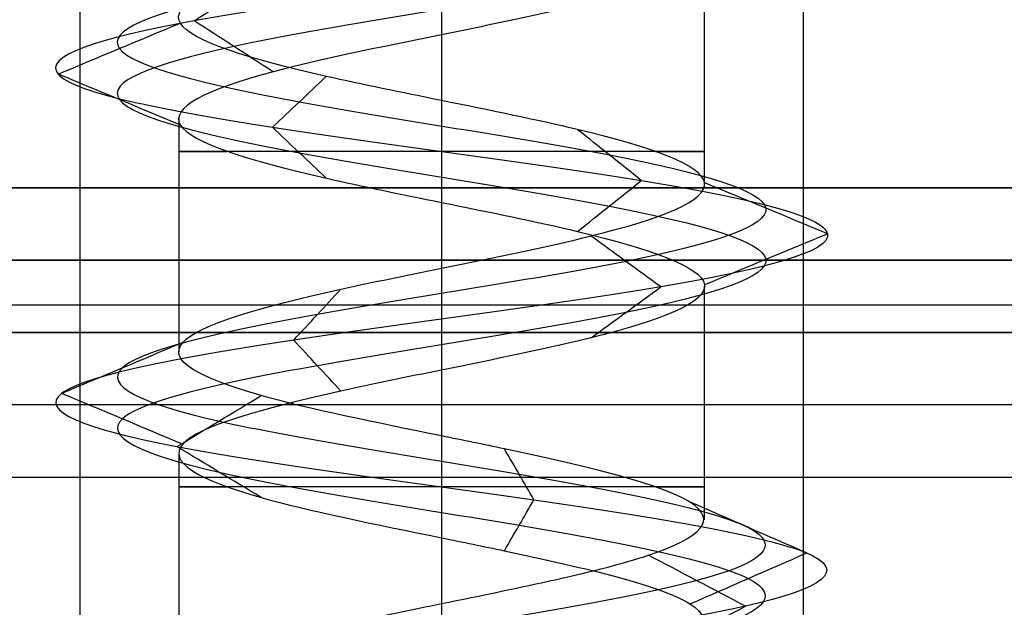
# Model space of a CAD drawing. Header units: millimetres. Extents: x -646 to 654, y -203 to 198.
# Tile 470 of 656: x -271.3 to -264.49, y 132.44 to 136.5. Entities that reach past the tile are written whole.
import ezdxf

# ---------------------------------------------------------------- set-up
doc = ezdxf.new("R2010")
doc.units = ezdxf.units.MM
doc.layers.add('Default', color=7, linetype='Continuous', true_color=0x000000)

msp = doc.modelspace()

# ---------------------------------------------------------------- linework, layer by layer
at = {"layer": 'Default', "color": 9, "true_color": 0xbebcba}
for p, q in [((-266.5685, 136.9776, 881.3222), (-266.5685, 135.3643, 881.3222)), ((-268.3844, 136.3989, 879.5083), (-268.3844, 134.7854, 879.5103)), ((-270.2002, 135.8193, 881.3222), (-270.2002, 134.2071, 881.3222)), ((-266.5685, 134.6603, 881.3222), (-266.5685, 133.0464, 881.3222)), ((-268.3844, 134.0813, 879.5103), (-268.3844, 132.4674, 879.5027)), ((-270.2002, 133.5029, 881.3222), (-270.2002, 131.8871, 881.3222))]:
    msp.add_line(p, q, dxfattribs=at)
at = {"layer": 'Default'}
for p, q in [((652.6156, 134.3403, 772.8222), (-645.3844, 134.3403, 772.8222)), ((-645.3844, 134.3403, 1170.8222), (652.6156, 134.3403, 1170.8222)), ((652.6156, 134.3403, 971.8222), (-645.3844, 134.3403, 971.8222)), ((-457.9349, 134.3403, 880.8222), (-270.8338, 134.3403, 880.8222)), ((-265.9349, 134.3403, 880.8222), (-78.8338, 134.3403, 880.8222)), ((652.6156, 133.8403, 885.3222), (-645.3844, 133.8403, 885.3222))]:
    msp.add_line(p, q, dxfattribs=at)
at = {"layer": 'Default', "color": 9, "true_color": 0xbebcba, "extrusion": (0, 1, 0)}
for centre, start, end in [((268.3844, 881.3222, 135.5922), 270, 35.24082), ((268.3844, 881.3222, 135.5922), 144.57678, 270), ((268.3844, 881.3222, 133.2741), 270, 35.48462), ((268.3844, 881.3222, 133.2741), 144.69448, 270)]:
    msp.add_arc(centre, 1.8159, start, end, dxfattribs=at)
at = {"layer": 'Default'}
for points in [[(-270.8844, 147.3403, 881.3222), (-270.8844, 140.8403, 881.3222), (-270.8844, 134.3403, 881.3222)], [(-268.3844, 147.3403, 883.8222), (-268.3844, 140.8403, 883.8222), (-268.3844, 134.3403, 883.8222)], [(-268.3844, 147.3403, 878.8222), (-268.3844, 140.8403, 878.8222), (-268.3844, 134.3403, 878.8222)], [(-265.8844, 147.3403, 881.3222), (-265.8844, 140.8403, 881.3222), (-265.8844, 134.3403, 881.3222)], [(-645.3844, 135.3403, 1171.8222), (3.6156, 135.3403, 1171.8222), (652.6156, 135.3403, 1171.8222)], [(652.6156, 135.3403, 771.8222), (3.6156, 135.3403, 771.8222), (-645.3844, 135.3403, 771.8222)], [(-645.3844, 134.8403, 1171.3222), (3.6156, 134.8403, 1171.3222), (652.6156, 134.8403, 1171.3222)], [(652.6156, 134.8403, 772.3222), (3.6156, 134.8403, 772.3222), (-645.3844, 134.8403, 772.3222)], [(-1.8844, 134.5307, 771.8222), (-319.1344, 134.5307, 771.8222), (-636.3844, 134.5307, 771.8222)], [(-1.8844, 134.5307, 780.8222), (-319.1344, 134.5307, 780.8222), (-636.3844, 134.5307, 780.8222)], [(652.6156, 134.3403, 884.8222), (3.6156, 134.3403, 884.8222), (-645.3844, 134.3403, 884.8222)], [(-645.3844, 134.3403, 876.8222), (3.6156, 134.3403, 876.8222), (652.6156, 134.3403, 876.8222)], [(-1.8844, 134.3403, 771.8222), (-319.1344, 134.3403, 771.8222), (-636.3844, 134.3403, 771.8222)], [(-1.8844, 134.3403, 780.8222), (-319.1344, 134.3403, 780.8222), (-636.3844, 134.3403, 780.8222)], [(-1.8844, 134.3403, 780.8222), (-319.1344, 134.3403, 780.8222), (-636.3844, 134.3403, 780.8222)], [(-1.8844, 134.3403, 873.8222), (-319.1344, 134.3403, 873.8222), (-636.3844, 134.3403, 873.8222)], [(-1.8844, 134.3403, 827.3222), (-319.1344, 134.3403, 827.3222), (-636.3844, 134.3403, 827.3222)], [(-126.8844, 134.3403, 776.3222), (-236.3844, 134.3403, 776.3222), (-345.8844, 134.3403, 776.3222)], [(-270.8844, 134.3403, 881.3222), (-270.8844, 111.8403, 881.3222), (-270.8844, 89.3403, 881.3222)], [(-268.3844, 134.3403, 883.8222), (-268.3844, 111.8403, 883.8222), (-268.3844, 89.3403, 883.8222)], [(-268.3844, 134.3403, 878.8222), (-268.3844, 111.8403, 878.8222), (-268.3844, 89.3403, 878.8222)], [(-265.8844, 134.3403, 881.3222), (-265.8844, 111.8403, 881.3222), (-265.8844, 89.3403, 881.3222)], [(-645.3844, 133.3403, 885.8222), (3.6156, 133.3403, 885.8222), (652.6156, 133.3403, 885.8222)]]:
    msp.add_open_spline(points, degree=2, dxfattribs=at)
at = {"layer": 'Default', "color": 9, "true_color": 0xbebcba}
for points, degree in [([(-268.3844, 139.246, 879.0826), (-269.1286, 139.1234, 879.0826), (-270.6042, 138.8782, 879.8829), (-270.799, 138.5104, 882.4095), (-268.7819, 138.1427, 883.938), (-266.4037, 137.7749, 883.0775), (-265.8349, 137.4071, 880.6114), (-267.5971, 137.0393, 878.7956), (-270.0787, 136.6715, 879.2891), (-271.0116, 136.3037, 881.6412), (-269.5429, 135.936, 883.7017), (-267.0152, 135.5682, 883.5871), (-265.739, 135.2004, 881.4021), (-266.881, 134.8326, 879.1442), (-269.3971, 134.4648, 878.8771), (-270.9875, 134.097, 880.8452), (-270.1984, 133.7292, 883.2493), (-267.751, 133.3615, 883.8918), (-265.8826, 132.9937, 882.1855), (-266.3011, 132.6259, 879.69), (-268.6239, 132.2581, 878.6865), (-270.7277, 131.8903, 880.0923), (-270.6895, 131.5225, 882.6223), (-268.5442, 131.1548, 883.9639), (-266.2527, 130.787, 882.8907), (-265.9098, 130.4192, 880.3837), (-267.8289, 130.0514, 878.7346), (-270.2557, 129.6836, 879.4508), (-270.9719, 129.3158, 881.8777), (-269.3228, 128.948, 883.7968), (-266.8159, 128.5803, 883.4539), (-265.7427, 128.2125, 881.1624), (-267.0842, 127.8447, 879.017), (-269.6143, 127.4769, 878.9788), (-271.02, 127.1091, 881.0827), (-270.0165, 126.7413, 883.4055), (-267.5211, 126.3736, 883.824), (-265.8147, 126.0058, 881.9556), (-266.4573, 125.638, 879.5082), (-268.8614, 125.2702, 878.719), (-270.8294, 124.9024, 880.3094), (-270.5624, 124.5346, 882.8256), (-268.3044, 124.1669, 883.9675), (-266.1195, 123.7991, 882.6914), (-266.0049, 123.4313, 880.1636), (-268.0654, 123.0635, 878.695), (-270.4174, 122.6957, 879.6279), (-270.9111, 122.3279, 882.1096), (-269.095, 121.9601, 883.8715), (-266.6294, 121.5924, 883.3032), (-265.768, 121.2246, 880.924), (-267.2982, 120.8568, 878.9088), (-269.8213, 120.489, 879.0997), (-271.0309, 120.1212, 881.3222), (-269.8213, 119.7534, 883.5447), (-267.2982, 119.3857, 883.7356), (-265.768, 119.0179, 881.7204), (-266.6294, 118.6501, 879.3413), (-269.095, 118.2823, 878.7729), (-270.9111, 117.9145, 880.5349), (-270.4174, 117.5467, 883.0166), (-268.0654, 117.179, 883.9494), (-266.0049, 116.8112, 882.4808), (-266.1195, 116.4434, 879.9531), (-268.3044, 116.0756, 878.6769), (-270.5624, 115.7078, 879.8188), (-270.8294, 115.34, 882.335), (-268.8614, 114.9722, 883.9254), (-266.4573, 114.6045, 883.1362), (-265.8147, 114.2367, 880.6889), (-267.5211, 113.8689, 878.8205), (-270.0165, 113.5011, 879.2389), (-271.02, 113.1333, 881.5617), (-269.6143, 112.7655, 883.6656), (-267.0842, 112.3978, 883.6274), (-265.7427, 112.03, 881.482), (-266.8159, 111.6622, 879.1906), (-269.3228, 111.2944, 878.8477), (-270.9719, 110.9266, 880.7668), (-270.2557, 110.5588, 883.1936), (-267.8289, 110.1911, 883.9098), (-265.9098, 109.8233, 882.2607), (-266.2527, 109.4555, 879.7537), (-268.5442, 109.0877, 878.6805), (-270.6895, 108.7199, 880.0221), (-270.7277, 108.3521, 882.5521), (-268.6239, 107.9843, 883.9579), (-266.3011, 107.6166, 882.9544), (-265.8826, 107.2488, 880.4589), (-267.751, 106.881, 878.7526), (-270.1984, 106.5132, 879.3952), (-270.9875, 106.1454, 881.7993), (-269.3971, 105.7776, 883.7673), (-266.881, 105.4099, 883.5003), (-265.739, 105.0421, 881.2423), (-267.0152, 104.6743, 879.0574), (-269.5429, 104.3065, 878.9428), (-271.0116, 103.9387, 881.0032), (-270.0787, 103.5709, 883.3553), (-267.5971, 103.2031, 883.8488), (-265.8349, 102.8354, 882.033), (-266.4037, 102.4676, 879.567), (-268.7819, 102.0998, 878.7064), (-270.799, 101.732, 880.2349), (-270.6042, 101.3642, 882.7615), (-269.1286, 101.119, 883.5619), (-268.3844, 100.9964, 883.5619)], 3), ([(-268.3844, 139.0695, 878.6563), (-269.2702, 138.9469, 878.6563), (-271.0266, 138.7017, 879.609), (-271.2586, 138.3339, 882.6164), (-268.8576, 137.9661, 884.4359), (-266.0268, 137.5983, 883.4115), (-265.3497, 137.2305, 880.4761), (-267.4473, 136.8628, 878.3148), (-270.4011, 136.495, 878.9022), (-271.5116, 136.1272, 881.702), (-269.7634, 135.7594, 884.1545), (-266.7547, 135.3916, 884.0181), (-265.2356, 135.0238, 881.4174), (-266.5948, 134.656, 878.7297), (-269.5899, 134.2883, 878.4118), (-271.483, 133.9205, 880.7544), (-270.5436, 133.5527, 883.616), (-267.6305, 133.1849, 884.3809), (-265.4065, 132.8171, 882.3498), (-265.9046, 132.4493, 879.3794), (-268.6694, 132.0816, 878.1849), (-271.1737, 131.7138, 879.8582), (-271.1282, 131.346, 882.8698), (-268.5746, 130.9782, 884.4667), (-265.847, 130.6104, 883.1892), (-265.4389, 130.2426, 880.2051), (-267.7232, 129.8749, 878.2422), (-270.6119, 129.5071, 879.0947), (-271.4644, 129.1393, 881.9834), (-269.5014, 128.7715, 884.2677), (-266.5174, 128.4037, 883.8595), (-265.2399, 128.0359, 881.132), (-266.8368, 127.6681, 878.5783), (-269.8483, 127.3004, 878.5329), (-271.5216, 126.9326, 881.0371), (-270.3271, 126.5648, 883.802), (-267.3568, 126.197, 884.3001), (-265.3257, 125.8292, 882.0761), (-266.0906, 125.4614, 879.163), (-268.9522, 125.0937, 878.2236), (-271.2948, 124.7259, 880.1167), (-270.9769, 124.3581, 883.1117), (-268.2892, 123.9903, 884.471), (-265.6885, 123.6225, 882.9519), (-265.5521, 123.2547, 879.9432), (-268.0046, 122.887, 878.195), (-270.8043, 122.5192, 879.3054), (-271.3919, 122.1514, 882.2594), (-269.2303, 121.7836, 884.3567), (-266.2954, 121.4158, 883.6802), (-265.27, 121.048, 880.8482), (-267.0915, 120.6802, 878.4496), (-270.0948, 120.3125, 878.6768), (-271.5346, 119.9447, 881.3222), (-270.0948, 119.5769, 883.9676), (-267.0915, 119.2091, 884.1949), (-265.27, 118.8413, 881.7962), (-266.2954, 118.4735, 878.9643), (-269.2303, 118.1058, 878.2877), (-271.3919, 117.738, 880.385), (-270.8043, 117.3702, 883.339), (-268.0046, 117.0024, 884.4494), (-265.5521, 116.6346, 882.7013), (-265.6885, 116.2668, 879.6925), (-268.2892, 115.899, 878.1735), (-270.9769, 115.5313, 879.5327), (-271.2948, 115.1635, 882.5277), (-268.9522, 114.7957, 884.4208), (-266.0906, 114.4279, 883.4814), (-265.3257, 114.0601, 880.5683), (-267.3568, 113.6923, 878.3443), (-270.3271, 113.3246, 878.8424), (-271.5216, 112.9568, 881.6073), (-269.8483, 112.589, 884.1116), (-266.8368, 112.2212, 884.0661), (-265.2399, 111.8534, 881.5124), (-266.5174, 111.4856, 878.7849), (-269.5014, 111.1179, 878.3767), (-271.4644, 110.7501, 880.661), (-270.6119, 110.3823, 883.5497), (-267.7232, 110.0145, 884.4022), (-265.4389, 109.6467, 882.4393), (-265.847, 109.2789, 879.4552), (-268.5746, 108.9111, 878.1778), (-271.1282, 108.5434, 879.7747), (-271.1737, 108.1756, 882.7862), (-268.6694, 107.8078, 884.4595), (-265.9046, 107.44, 883.265), (-265.4065, 107.0722, 880.2946), (-267.6305, 106.7044, 878.2636), (-270.5436, 106.3367, 879.0284), (-271.483, 105.9689, 881.8901), (-269.5899, 105.6011, 884.2326), (-266.5948, 105.2333, 883.9148), (-265.2356, 104.8655, 881.2271), (-266.7547, 104.4977, 878.6263), (-269.7634, 104.13, 878.4899), (-271.5116, 103.7622, 880.9425), (-270.4011, 103.3944, 883.7422), (-267.4473, 103.0266, 884.3297), (-265.3497, 102.6588, 882.1683), (-266.0268, 102.291, 879.2329), (-268.8576, 101.9232, 878.2086), (-271.2586, 101.5555, 880.028), (-271.0266, 101.1877, 883.0354), (-269.2702, 100.9425, 883.9881), (-268.3844, 100.8199, 883.9881)], 3), ([(-268.3844, 138.8929, 879.0826), (-269.1286, 138.7703, 879.0826), (-270.6041, 138.5251, 879.8829), (-270.799, 138.1573, 882.4095), (-268.7819, 137.7895, 883.938), (-266.4038, 137.4218, 883.0775), (-265.8349, 137.054, 880.6114), (-267.5971, 136.6862, 878.7956), (-270.0786, 136.3184, 879.2891), (-271.0116, 135.9506, 881.6412), (-269.5429, 135.5828, 883.7016), (-267.0152, 135.2151, 883.587), (-265.7391, 134.8473, 881.4021), (-266.881, 134.4795, 879.1442), (-269.3971, 134.1117, 878.8772), (-270.9875, 133.7439, 880.8452), (-270.1983, 133.3761, 883.2492), (-267.751, 133.0084, 883.8918), (-265.8826, 132.6406, 882.1855), (-266.3011, 132.2728, 879.6901), (-268.6239, 131.905, 878.6866), (-270.7277, 131.5372, 880.0923), (-270.6895, 131.1694, 882.6223), (-268.5442, 130.8016, 883.9639), (-266.2527, 130.4339, 882.8907), (-265.9098, 130.0661, 880.3838), (-267.8289, 129.6983, 878.7347), (-270.2557, 129.3305, 879.4509), (-270.9719, 128.9627, 881.8777), (-269.3228, 128.5949, 883.7967), (-266.8159, 128.2272, 883.4538), (-265.7427, 127.8594, 881.1624), (-267.0843, 127.4916, 879.0171), (-269.6143, 127.1238, 878.9789), (-271.02, 126.756, 881.0827), (-270.0165, 126.3882, 883.4055), (-267.5211, 126.0204, 883.8239), (-265.8148, 125.6527, 881.9556), (-266.4573, 125.2849, 879.5082), (-268.8614, 124.9171, 878.7191), (-270.8294, 124.5493, 880.3094), (-270.5624, 124.1815, 882.8256), (-268.3044, 123.8137, 883.9675), (-266.1195, 123.446, 882.6913), (-266.0049, 123.0782, 880.1637), (-268.0654, 122.7104, 878.695), (-270.4174, 122.3426, 879.6279), (-270.911, 121.9748, 882.1096), (-269.095, 121.607, 883.8715), (-266.6294, 121.2393, 883.3031), (-265.768, 120.8715, 880.924), (-267.2982, 120.5037, 878.9089), (-269.8213, 120.1359, 879.0998), (-271.0309, 119.7681, 881.3222), (-269.8213, 119.4003, 883.5447), (-267.2982, 119.0325, 883.7356), (-265.768, 118.6648, 881.7204), (-266.6294, 118.297, 879.3413), (-269.095, 117.9292, 878.7729), (-270.911, 117.5614, 880.5349), (-270.4174, 117.1936, 883.0165), (-268.0654, 116.8258, 883.9494), (-266.0049, 116.4581, 882.4808), (-266.1195, 116.0903, 879.9531), (-268.3044, 115.7225, 878.6769), (-270.5624, 115.3547, 879.8188), (-270.8294, 114.9869, 882.335), (-268.8614, 114.6191, 883.9254), (-266.4573, 114.2514, 883.1362), (-265.8148, 113.8836, 880.6889), (-267.5211, 113.5158, 878.8205), (-270.0165, 113.148, 879.2389), (-271.02, 112.7802, 881.5617), (-269.6143, 112.4124, 883.6656), (-267.0843, 112.0446, 883.6274), (-265.7427, 111.6769, 881.482), (-266.8159, 111.3091, 879.1906), (-269.3228, 110.9413, 878.8477), (-270.9719, 110.5735, 880.7668), (-270.2557, 110.2057, 883.1936), (-267.8289, 109.8379, 883.9098), (-265.9098, 109.4702, 882.2607), (-266.2527, 109.1024, 879.7537), (-268.5442, 108.7346, 878.6805), (-270.6895, 108.3668, 880.0221), (-270.7277, 107.999, 882.5521), (-268.6239, 107.6312, 883.9579), (-266.3011, 107.2635, 882.9544), (-265.8826, 106.8957, 880.4589), (-267.751, 106.5279, 878.7526), (-270.1983, 106.1601, 879.3952), (-270.9875, 105.7923, 881.7993), (-269.3971, 105.4245, 883.7673), (-266.881, 105.0567, 883.5002), (-265.7391, 104.689, 881.2423), (-267.0152, 104.3212, 879.0574), (-269.5429, 103.9534, 878.9428), (-271.0116, 103.5856, 881.0032), (-270.0786, 103.2178, 883.3553), (-267.5971, 102.85, 883.8488), (-265.8349, 102.4823, 882.033), (-266.4038, 102.1145, 879.567), (-268.7819, 101.7467, 878.7064), (-270.799, 101.3789, 880.2349), (-270.6041, 101.0111, 882.7615), (-269.1286, 100.7659, 883.5618), (-268.3844, 100.6433, 883.5618)], 3), ([(-268.3844, 137.5583, 883.1381), (-268.3844, 136.7513, 883.1381), (-268.3844, 135.9443, 883.1381)], 2), ([(-270.0939, 136.495, 879.2709), (-269.912, 136.6125, 879.4892), (-269.7301, 136.73, 879.7074), (-269.5482, 136.8475, 879.9257)], 3), ([(-271.0352, 136.1272, 881.6441), (-270.7533, 136.2446, 881.6099), (-270.4715, 136.362, 881.5756), (-270.1897, 136.4794, 881.5414)], 3), ([(-269.5495, 136.1434, 879.9241), (-269.731, 136.2606, 879.7064), (-269.9124, 136.3778, 879.4886), (-270.0939, 136.495, 879.2709)], 3), ([(-270.1916, 135.7758, 881.5417), (-270.4728, 135.8929, 881.5758), (-270.754, 136.0101, 881.6099), (-271.0352, 136.1272, 881.6441)], 3), ([(-269.5533, 135.7594, 883.723), (-269.4293, 135.8765, 883.4684), (-269.3053, 135.9936, 883.2137), (-269.1814, 136.1108, 882.9591)], 3), ([(-269.1816, 135.4082, 882.9595), (-269.3055, 135.5253, 883.214), (-269.4294, 135.6423, 883.4685), (-269.5533, 135.7594, 883.723)], 3), ([(-267.0029, 135.3916, 883.6074), (-267.1494, 135.5087, 883.3651), (-267.2958, 135.6257, 883.1229), (-267.4422, 135.7428, 882.8807)], 3), ([(-267.4422, 135.0405, 882.8807), (-267.2958, 135.1575, 883.1229), (-267.1494, 135.2746, 883.3652), (-267.0029, 135.3916, 883.6074)], 3), ([(-265.7153, 135.0238, 881.4029), (-265.9984, 135.1409, 881.3943), (-266.2814, 135.258, 881.3858), (-266.5644, 135.3751, 881.3772)], 3), ([(-268.3844, 135.2401, 883.1381), (-268.3844, 134.4331, 883.1381), (-268.3844, 133.6261, 883.1381)], 2), ([(-266.8675, 134.656, 879.1246), (-267.0284, 134.7732, 879.3578), (-267.1893, 134.8903, 879.5909), (-267.3502, 135.0075, 879.824)], 3), ([(-266.5644, 134.6725, 881.3772), (-266.2814, 134.7896, 881.3858), (-265.9984, 134.9067, 881.3943), (-265.7153, 135.0238, 881.4029)], 3), ([(-269.4062, 134.2883, 878.8552), (-269.2978, 134.4055, 879.117), (-269.1893, 134.5226, 879.3789), (-269.0809, 134.6398, 879.6407)], 3), ([(-267.3503, 134.3046, 879.8241), (-267.1893, 134.4217, 879.5909), (-267.0284, 134.5389, 879.3578), (-266.8675, 134.656, 879.1246)], 3), ([(-271.0109, 133.9205, 880.8409), (-270.732, 134.0377, 880.892), (-270.4532, 134.155, 880.9431), (-270.1743, 134.2722, 880.9942)], 3), ([(-269.0808, 133.9366, 879.6408), (-269.1893, 134.0539, 879.3789), (-269.2978, 134.1711, 879.1171), (-269.4062, 134.2883, 878.8552)], 3), ([(-270.1741, 133.5687, 880.9942), (-270.4531, 133.686, 880.9431), (-270.732, 133.8032, 880.892), (-271.0109, 133.9205, 880.8409)], 3), ([(-270.2146, 133.5527, 883.2665), (-270.0202, 133.67, 883.06), (-269.8258, 133.7873, 882.8535), (-269.6314, 133.9046, 882.647)], 3), ([(-269.6313, 133.2008, 882.6468), (-269.8257, 133.3181, 882.8534), (-270.0202, 133.4354, 883.06), (-270.2146, 133.5527, 883.2665)], 3), ([(-267.7453, 133.1849, 883.9149), (-267.8132, 133.3022, 883.6394), (-267.8811, 133.4196, 883.3639), (-267.949, 133.5369, 883.0884)], 3), ([(-267.9491, 132.8328, 883.0882), (-267.8812, 132.9502, 883.3637), (-267.8132, 133.0675, 883.6393), (-267.7453, 133.1849, 883.9149)], 3), ([(-265.8602, 132.8171, 882.1933), (-266.1285, 132.9345, 882.1007), (-266.3969, 133.0519, 882.0081), (-266.6652, 133.1693, 881.9155)], 3), ([(-268.3844, 132.922, 883.1381), (-268.3844, 132.115, 883.1381), (-268.3844, 131.308, 883.1381)], 2), ([(-266.2824, 132.4493, 879.6754), (-266.506, 132.5668, 879.8506), (-266.7295, 132.6842, 880.0257), (-266.9531, 132.8017, 880.2009)], 3), ([(-266.6654, 132.4649, 881.9154), (-266.397, 132.5823, 882.008), (-266.1286, 132.6997, 882.1006), (-265.8602, 132.8171, 882.1933)], 3), ([(-266.9532, 132.0969, 880.201), (-266.7296, 132.2144, 880.0258), (-266.506, 132.3319, 879.8506), (-266.2824, 132.4493, 879.6754)], 3)]:
    msp.add_open_spline(points, degree=degree, dxfattribs=at)
for points, knots in [([(-268.3844, 135.9443, 883.1381), (-268.6597, 136, 883.1386), (-268.9347, 136.0557, 883.0797), (-269.1802, 136.1115, 882.9601), (-269.7202, 136.2341, 882.6969), (-270.1172, 136.3567, 882.1399), (-270.1896, 136.4793, 881.5434), (-270.262, 136.6019, 880.9469), (-270.0099, 136.7244, 880.3109), (-269.5485, 136.847, 879.9262), (-269.0871, 136.9696, 879.5414), (-268.4165, 137.0922, 879.4078), (-267.843, 137.2148, 879.5863), (-267.2696, 137.3374, 879.7648), (-266.7933, 137.46, 880.2553), (-266.6321, 137.5826, 880.8337), (-266.588, 137.6162, 880.992), (-266.5674, 137.6497, 881.1569), (-266.5691, 137.6833, 881.3222)], [-15.608782, -15.608782, -15.608782, -15.608782, -14.513515, -14.513515, -14.513515, -12.027044, -12.027044, -12.027044, -9.540542, -9.540542, -9.540542, -7.054719, -7.054719, -7.054719, -4.569483, -4.569483, -4.569483, -3.889128, -3.889128, -3.889128, -3.889128]), ([(-268.3844, 137.5583, 883.1381), (-267.8739, 137.4541, 883.1336), (-266.755, 137.2276, 882.6432), (-266.3171, 136.8785, 880.7458), (-267.4144, 136.596, 879.6156), (-268.2007, 136.4361, 879.5066), (-268.3844, 136.3989, 879.5083)], [-16.692913, -16.692913, -16.692913, -16.692913, -14.447297, -11.798626, -9.149955, -8.344764, -8.344764, -8.344764, -8.344764]), ([(-268.3844, 136.3989, 879.5083), (-268.8049, 136.3135, 879.5123), (-269.8344, 136.1056, 879.8684), (-270.5142, 135.7751, 881.5828), (-269.5398, 135.4742, 882.9501), (-268.6597, 135.2959, 883.1386), (-268.3844, 135.2401, 883.1381)], [-8.344764, -8.344764, -8.344764, -8.344764, -6.501284, -3.852612, -1.203941, 0, 0, 0, 0]), ([(-268.3844, 134.7854, 879.5103), (-268.0179, 134.8597, 879.5124), (-267.6505, 134.9339, 879.6204), (-267.3511, 135.0081, 879.8271), (-266.8568, 135.1307, 880.1684), (-266.5482, 135.2533, 880.7788), (-266.5663, 135.3759, 881.3793), (-266.5845, 135.4985, 881.9799), (-266.9294, 135.6211, 882.5705), (-267.4434, 135.7437, 882.8814), (-267.7236, 135.8105, 883.0509), (-268.0542, 135.8774, 883.1372), (-268.3844, 135.9443, 883.1381)], [-7.796772, -7.796772, -7.796772, -7.796772, -6.291562, -6.291562, -6.291562, -3.805314, -3.805314, -3.805314, -1.319095, -1.319095, -1.319095, 0, 0, 0, 0]), ([(-268.3844, 135.2401, 883.1381), (-268.0542, 135.1732, 883.1372), (-267.1174, 134.9838, 882.8925), (-266.2396, 134.6718, 881.3892), (-267.0437, 134.3523, 879.7988), (-268.0179, 134.1555, 879.5124), (-268.3844, 134.0813, 879.5103)], [-16.677476, -16.677476, -16.677476, -16.677476, -15.23459, -12.588179, -9.941768, -8.339348, -8.339348, -8.339348, -8.339348]), ([(-268.3844, 133.6261, 883.1381), (-268.8409, 133.7192, 883.1337), (-269.3002, 133.812, 882.9585), (-269.6311, 133.9048, 882.6471), (-270.0685, 134.0274, 882.2355), (-270.2818, 134.15, 881.5859), (-270.1735, 134.2726, 880.9953), (-270.0652, 134.3952, 880.4046), (-269.6354, 134.5177, 879.8729), (-269.0804, 134.6403, 879.6431), (-268.8615, 134.6887, 879.5525), (-268.6231, 134.7371, 879.5089), (-268.3844, 134.7854, 879.5103)], [-15.598746, -15.598746, -15.598746, -15.598746, -13.74817, -13.74817, -13.74817, -11.262851, -11.262851, -11.262851, -8.777429, -8.777429, -8.777429, -7.796772, -7.796772, -7.796772, -7.796772]), ([(-268.3844, 134.0813, 879.5103), (-268.6231, 134.0329, 879.5089), (-269.4658, 133.862, 879.6631), (-270.495, 133.5684, 880.9364), (-269.9071, 133.2304, 882.7271), (-268.8409, 133.0151, 883.1337), (-268.3844, 132.922, 883.1381)], [-8.339348, -8.339348, -8.339348, -8.339348, -7.295358, -4.648947, -2.002536, 0, 0, 0, 0]), ([(-268.3844, 132.4674, 879.5027), (-267.8384, 132.5787, 879.5068), (-267.2898, 132.6901, 879.77), (-266.9534, 132.8014, 880.1996), (-266.5831, 132.924, 880.6726), (-266.4701, 133.0466, 881.3472), (-266.6662, 133.1692, 881.9151), (-266.8622, 133.2918, 882.4831), (-267.3673, 133.4144, 882.9444), (-267.9506, 133.537, 883.0883), (-268.0921, 133.5667, 883.1232), (-268.2381, 133.5964, 883.1394), (-268.3844, 133.6261, 883.1381)], [-7.809918, -7.809918, -7.809918, -7.809918, -5.552262, -5.552262, -5.552262, -3.066016, -3.066016, -3.066016, -0.579549, -0.579549, -0.579549, 0, 0, 0, 0]), ([(-268.3844, 132.922, 883.1381), (-268.2381, 132.8923, 883.1394), (-267.4898, 132.74, 883.0562), (-266.3572, 132.465, 882.0218), (-266.6857, 132.1085, 880.0599), (-267.8384, 131.8746, 879.5068), (-268.3844, 131.7632, 879.5027)], [-16.735145, -16.735145, -16.735145, -16.735145, -16.091486, -13.436391, -10.781296, -8.369707, -8.369707, -8.369707, -8.369707]), ([(-268.3844, 131.308, 883.1381), (-268.4208, 131.3154, 883.1383), (-268.4572, 131.3228, 883.1373), (-268.4935, 131.3303, 883.1351), (-269.0932, 131.4529, 883.099), (-269.6732, 131.5755, 882.7366), (-269.9684, 131.6981, 882.2135), (-270.2636, 131.8207, 881.6905), (-270.274, 131.9433, 881.0069), (-269.995, 132.0658, 880.4752), (-269.716, 132.1884, 879.9435), (-269.1475, 132.311, 879.5637), (-268.5494, 132.4336, 879.5095), (-268.4946, 132.4449, 879.5045), (-268.4395, 132.4561, 879.5023), (-268.3844, 132.4674, 879.5027)], [-15.638496, -15.638496, -15.638496, -15.638496, -15.494179, -15.494179, -15.494179, -13.008298, -13.008298, -13.008298, -10.523023, -10.523023, -10.523023, -8.037877, -8.037877, -8.037877, -7.809918, -7.809918, -7.809918, -7.809918])]:
    msp.add_open_spline(points, degree=3, knots=knots, dxfattribs=at)
at = {"layer": 'Default'}
for points, knots in [([(-265.8844, 134.3403, 881.3222), (-265.8844, 134.3403, 883.8222), (-268.3844, 134.3403, 883.8222), (-270.8844, 134.3403, 883.8222), (-270.8844, 134.3403, 881.3222), (-270.8844, 134.3403, 878.8222), (-268.3844, 134.3403, 878.8222), (-265.8844, 134.3403, 878.8222), (-265.8844, 134.3403, 881.3222)], [0, 0, 0, 5.497787, 5.497787, 10.995574, 10.995574, 16.493361, 16.493361, 21.991149, 21.991149, 21.991149]), ([(-265.8844, 134.3403, 881.3222), (-265.8844, 134.3403, 878.8222), (-268.3844, 134.3403, 878.8222), (-270.8844, 134.3403, 878.8222), (-270.8844, 134.3403, 881.3222), (-270.8844, 134.3403, 883.8222), (-268.3844, 134.3403, 883.8222), (-265.8844, 134.3403, 883.8222), (-265.8844, 134.3403, 881.3222)], [-21.991149, -21.991149, -21.991149, -16.493361, -16.493361, -10.995574, -10.995574, -5.497787, -5.497787, 0, 0, 0])]:
    msp.add_rational_spline(points, [1, 0.707106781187, 1, 0.707106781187, 1, 0.707106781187, 1, 0.707106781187, 1], degree=2, knots=knots, dxfattribs=at)

doc.saveas('drawing.dxf')
